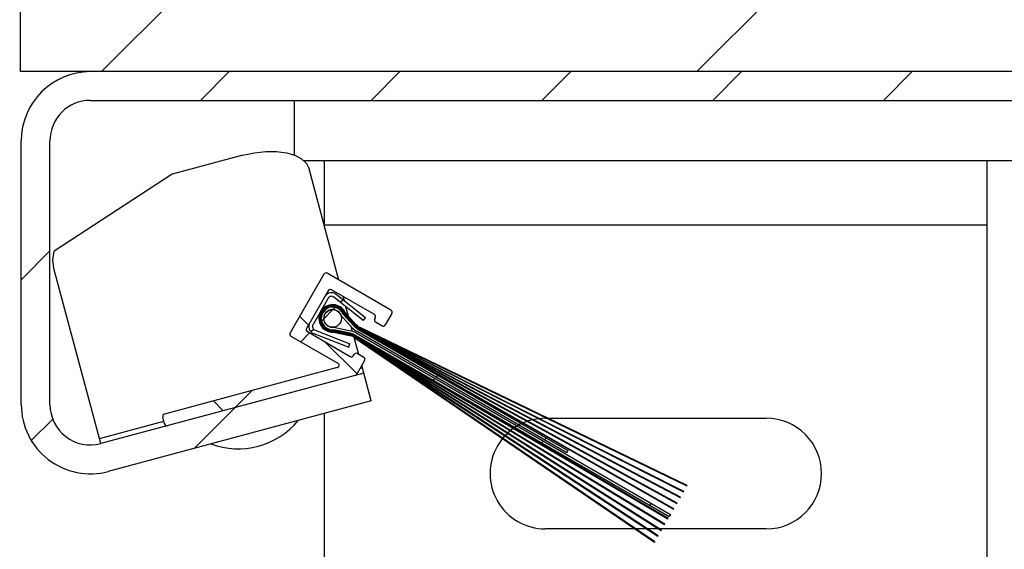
# Model space of a CAD drawing. Header units: inches. Extents: x 170 to 312, y 215 to 248.
# Tile 315 of 529: x 231.321 to 231.614, y 238.583 to 238.74. Entities that reach past the tile are written whole.
import ezdxf

# ---------------------------------------------------------------- set-up
doc = ezdxf.new("R2010")
doc.units = ezdxf.units.IN
doc.header["$LTSCALE"] = 0.25
doc.header["$MEASUREMENT"] = 0
doc.layers.add('MOTOR LH', color=7, linetype='Continuous')
pattern_1 = [(45, (219.7692190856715, 235.7826082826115), (-0.02535731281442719, 0.02535731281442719), [])]

msp = doc.modelspace()

# ---------------------------------------------------------------- hatches: boundary and pattern name
at = {"layer": 'MOTOR LH'}
h = msp.add_hatch(dxfattribs=at)
h.set_pattern_fill('ANSI31', color=256, style=0)
h.set_pattern_definition([(45, (39.34533412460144, -16.03129922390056), (-0.08838834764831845, 0.08838834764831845), [])])
h.paths.add_polyline_path([(232.0730129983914, 239.0029804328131), (232.0089088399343, 239.0029804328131), (232.0089088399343, 239.2401819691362), (231.3214088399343, 239.2401819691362), (231.3214088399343, 238.7245569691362), (231.3395835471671, 238.7245569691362), (232.0089088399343, 238.7245569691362), (232.0089088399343, 238.9560764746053), (231.9309421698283, 238.9560764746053)])
h = msp.add_hatch(dxfattribs=at)
h.set_pattern_fill('ANSI31', color=256, scale=0.2868852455, style=0)
h.set_pattern_definition(pattern_1)
edge = h.paths.add_edge_path(flags=0)
edge.add_line((231.3452452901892, 238.6142074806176), (231.4233402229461, 238.6351329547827))
edge.add_line((231.4233402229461, 238.6351329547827), (231.4255492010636, 238.6268889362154))
edge.add_line((231.4255492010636, 238.6268889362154), (231.3474542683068, 238.6059634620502))
edge.add_arc((231.3421452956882, 238.6257768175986), 0.02051229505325, 180, 284.99999999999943, ccw=False)
edge.add_line((231.3216330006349, 238.6257768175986), (231.3216330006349, 238.704044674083))
edge.add_arc((231.3421452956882, 238.704044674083), 0.02051229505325, 89.99999999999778, 180, ccw=False)
edge.add_line((231.3421452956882, 238.7245569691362), (231.6597272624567, 238.7245569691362))
edge.add_arc((231.6597272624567, 238.704044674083), 0.02051229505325, -7.958078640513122e-13, 89.9999999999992, ccw=False)
edge.add_line((231.6802395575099, 238.704044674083), (231.6802395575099, 238.4429432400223))
edge.add_arc((231.6597272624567, 238.4429432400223), 0.02051229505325, 270, 360, ccw=False)
edge.add_line((231.6597272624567, 238.4224309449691), (231.6264485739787, 238.4224309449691))
edge.add_line((231.6264485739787, 238.4224309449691), (231.6264485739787, 238.4309657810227))
edge.add_line((231.6264485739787, 238.4309657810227), (231.6597272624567, 238.4309657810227))
edge.add_arc((231.6597272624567, 238.4429432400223), 0.011977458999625, 270.0000000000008, 360.0000000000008)
edge.add_line((231.6717047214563, 238.4429432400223), (231.6717047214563, 238.704044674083))
edge.add_arc((231.6597272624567, 238.704044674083), 0.011977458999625, 0, 90)
edge.add_line((231.6597272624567, 238.7160221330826), (231.3421452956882, 238.7160221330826))
edge.add_arc((231.3421452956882, 238.704044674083), 0.011977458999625, 90, 180)
edge.add_line((231.3301678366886, 238.704044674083), (231.3301678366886, 238.6257768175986))
edge.add_arc((231.3421452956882, 238.6257768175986), 0.011977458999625, 180, 285.0000000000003)
h = msp.add_hatch(dxfattribs=at)
h.set_pattern_fill('ANSI38', color=256, scale=0.2868852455, angle=90.0000000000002, style=0)
h.set_pattern_definition([(135.0000000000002, (219.7692190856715, 235.7826082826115), (-0.0253573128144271, -0.02535731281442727), []), (225.0000000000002, (219.7692190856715, 235.7826082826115), (-0.02535731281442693, -0.07607193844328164), [0.08965163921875, -0.05379098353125])])
edge = h.paths.add_edge_path(flags=0)
edge.add_arc((231.4229903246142, 238.6392098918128), 0.00071721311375, -30.000000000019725, 60.00000000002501, ccw=False)
edge.add_line((231.4236114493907, 238.6388512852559), (231.4212699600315, 238.6347957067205))
edge.add_arc((231.4206488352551, 238.6351543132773), 0.00071721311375, 285.0000000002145, 330.00000000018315, ccw=False)
edge.add_line((231.4208344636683, 238.6344615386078), (231.3650877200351, 238.6195242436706))
edge.add_arc((231.3649020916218, 238.6202170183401), 0.00071721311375, 194.9999999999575, 285.0000000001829, ccw=False)
edge.add_line((231.3642093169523, 238.6200313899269), (231.3636524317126, 238.6221097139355))
edge.add_arc((231.3643452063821, 238.6222953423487), 0.00071721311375, 105.0000000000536, 195.0000000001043, ccw=False)
edge.add_line((231.3641595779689, 238.6229881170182), (231.4154915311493, 238.6367424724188))
edge.add_arc((231.415305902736, 238.6374352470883), 0.00071721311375, 285.0000000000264, 419.9999999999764)
edge.add_line((231.4156645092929, 238.6380563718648), (231.4017150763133, 238.6461100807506))
edge.add_arc((231.4020736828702, 238.6467312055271), 0.00071721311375, 150.0000000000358, 240.0000000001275, ccw=False)
edge.add_line((231.4014525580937, 238.6470898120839), (231.4114935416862, 238.6644813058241))
edge.add_arc((231.4121146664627, 238.6641226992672), 0.00071721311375, 59.999999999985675, 149.9999999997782, ccw=False)
edge.add_line((231.4124732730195, 238.6647438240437), (231.4314175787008, 238.653806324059))
edge.add_arc((231.4310589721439, 238.6531851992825), 0.00071721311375, -30.00000000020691, 59.999999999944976, ccw=False)
edge.add_line((231.4316800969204, 238.6528265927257), (231.4297077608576, 238.6494104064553))
edge.add_arc((231.4290866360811, 238.6497690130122), 0.00071721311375, 240.0000000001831, 329.9999999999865, ccw=False)
edge.add_line((231.4287280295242, 238.6491478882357), (231.4268646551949, 238.6502237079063))
edge.add_arc((231.4272232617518, 238.6508448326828), 0.00071721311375, 149.999999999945, 240.0000000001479, ccw=False)
edge.add_line((231.4266021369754, 238.6512034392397), (231.4267814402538, 238.6515140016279))
edge.add_arc((231.4261603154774, 238.6518726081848), 0.00071721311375, 330.000000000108, 419.9999999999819)
edge.add_line((231.4265189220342, 238.6524937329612), (231.4137858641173, 238.6598451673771))
edge.add_arc((231.4134272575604, 238.6592240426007), 0.00071721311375, 59.99999999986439, 150.0000000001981)
edge.add_line((231.412806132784, 238.6595826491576), (231.4063512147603, 238.6484024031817))
edge.add_arc((231.4069723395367, 238.6480437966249), 0.00071721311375, 149.9999999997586, 239.9999999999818)
edge.add_line((231.4066137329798, 238.6474226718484), (231.4193467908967, 238.6400712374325))
edge.add_arc((231.4197053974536, 238.6406923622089), 0.00071721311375, 240.0000000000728, 329.9999999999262)
edge.add_line((231.4203265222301, 238.6403337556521), (231.4205058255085, 238.6406443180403))
edge.add_arc((231.4211269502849, 238.6402857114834), 0.00071721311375, 60.000000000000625, 149.9999999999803, ccw=False)
edge.add_line((231.4214855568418, 238.6409068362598), (231.4233489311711, 238.6398310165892))
h = msp.add_hatch(dxfattribs=at)
h.set_pattern_fill('ANSI31', color=256, scale=0.2868852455, style=0)
h.set_pattern_definition(pattern_1)
edge = h.paths.add_edge_path(flags=0)
edge.add_arc((231.409304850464, 238.6489969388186), 0.001184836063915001, 150.0000000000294, 248.6512094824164)
edge.add_line((231.4088735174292, 238.6478934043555), (231.4192614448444, 238.6438331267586))
edge.add_line((231.4192614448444, 238.6438331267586), (231.4188697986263, 238.642831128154))
edge.add_line((231.4188697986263, 238.642831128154), (231.408481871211, 238.6468914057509))
edge.add_arc((231.409304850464, 238.6489969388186), 0.002260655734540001, 149.9999999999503, 248.6512094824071, ccw=False)
edge.add_line((231.4073470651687, 238.6501272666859), (231.4118102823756, 238.6578577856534))
edge.add_arc((231.4137680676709, 238.6567274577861), 0.002260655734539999, 51.34879051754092, 150.0000000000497, ccw=False)
edge.add_line((231.4151800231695, 238.6584929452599), (231.4238902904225, 238.6515268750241))
edge.add_line((231.4238902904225, 238.6515268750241), (231.4232183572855, 238.6506867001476))
edge.add_line((231.4232183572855, 238.6506867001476), (231.4145080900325, 238.6576527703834))
edge.add_arc((231.4137680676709, 238.6567274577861), 0.001184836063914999, 51.34879051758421, 150.0000000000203)
edge.add_line((231.4127419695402, 238.6573198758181), (231.4082787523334, 238.6495893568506))
h = msp.add_hatch(dxfattribs=at)
h.set_pattern_fill('ANSI31', color=256, scale=0.2868852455, style=0)
h.set_pattern_definition(pattern_1)
edge = h.paths.add_edge_path(flags=0)
edge.add_line((231.4191262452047, 238.6462729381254), (231.414405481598, 238.647285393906))
edge.add_arc((231.4141116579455, 238.6513547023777), 0.004079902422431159, 25.87013613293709, 274.1298638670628, ccw=False)
edge.add_line((231.4177826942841, 238.6531348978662), (231.4210198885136, 238.6495528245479))
edge.add_arc((231.4242125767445, 238.6524381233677), 0.004303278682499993, 222.1047777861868, 240.0000000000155)
edge.add_line((231.4220609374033, 238.6487113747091), (231.5193860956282, 238.6017665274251))
edge.add_line((231.5193860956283, 238.6017665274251), (231.5193247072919, 238.6016601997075))
edge.add_line((231.5193247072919, 238.6016601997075), (231.4220250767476, 238.6486492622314))
edge.add_arc((231.4242125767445, 238.6524381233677), 0.004374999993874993, 222.1047777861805, 240.000000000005, ccw=False)
edge.add_line((231.4209666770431, 238.6495047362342), (231.4177225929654, 238.6530944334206))
edge.add_arc((231.4141116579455, 238.6513547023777), 0.00400818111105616, 25.72454245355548, 274.2754575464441)
edge.add_line((231.4144104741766, 238.6473576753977), (231.4191412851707, 238.6463430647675))
edge.add_arc((231.4182238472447, 238.6420653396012), 0.004374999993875, 60.00000000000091, 77.89522221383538, ccw=False)
edge.add_line((231.4204113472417, 238.6458542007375), (231.5097548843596, 238.5850847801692))
edge.add_line((231.5097548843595, 238.5850847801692), (231.5096934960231, 238.5849784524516))
edge.add_line((231.5096934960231, 238.5849784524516), (231.420375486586, 238.6457920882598))
edge.add_arc((231.4182238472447, 238.6420653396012), 0.004303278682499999, 60.00000000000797, 77.89522221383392)
h = msp.add_hatch(dxfattribs=at)
h.set_pattern_fill('ANSI31', color=256, scale=0.2868852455, style=0)
h.set_pattern_definition(pattern_1)
edge = h.paths.add_edge_path(flags=0)
edge.add_line((231.4191563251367, 238.6464131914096), (231.4144153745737, 238.6474299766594))
edge.add_arc((231.4141116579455, 238.6513547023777), 0.003936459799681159, 25.574959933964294, 274.4250400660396, ccw=False)
edge.add_line((231.4176624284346, 238.6530540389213), (231.4209134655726, 238.6494566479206))
edge.add_arc((231.4242125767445, 238.6524381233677), 0.004446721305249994, 222.1047777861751, 240.0000000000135)
edge.add_line((231.4219892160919, 238.6485871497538), (231.5183773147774, 238.6000192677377))
edge.add_line((231.5183773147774, 238.6000192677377), (231.5183162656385, 238.5999135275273))
edge.add_line((231.5183162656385, 238.5999135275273), (231.4219533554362, 238.6485250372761))
edge.add_arc((231.4242125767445, 238.6524381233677), 0.004518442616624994, 222.104777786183, 240.0000000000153, ccw=False)
edge.add_line((231.4208602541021, 238.6494085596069), (231.4176021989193, 238.6530137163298))
edge.add_arc((231.4141116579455, 238.6513547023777), 0.003864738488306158, 25.42120303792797, 274.5787969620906)
edge.add_line((231.4144201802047, 238.6475022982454), (231.4191713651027, 238.6464833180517))
edge.add_arc((231.4182238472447, 238.6420653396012), 0.004518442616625, 59.999999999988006, 77.89522221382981, ccw=False)
edge.add_line((231.420483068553, 238.6459784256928), (231.510763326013, 238.5868314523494))
edge.add_line((231.510763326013, 238.5868314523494), (231.510702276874, 238.586725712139))
edge.add_line((231.510702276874, 238.586725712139), (231.4204472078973, 238.6459163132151))
edge.add_arc((231.4182238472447, 238.6420653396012), 0.00444672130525, 60.00000000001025, 77.89522221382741)
h = msp.add_hatch(dxfattribs=at)
h.set_pattern_fill('ANSI31', color=256, scale=0.2868852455, style=0)
h.set_pattern_definition(pattern_1)
edge = h.paths.add_edge_path(flags=0)
edge.add_line((231.4191864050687, 238.6465534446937), (231.4144248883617, 238.6475746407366))
edge.add_arc((231.4141116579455, 238.6513547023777), 0.003793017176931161, 25.26307391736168, 274.73692608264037, ccw=False)
edge.add_line((231.4175419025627, 238.6529734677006), (231.4208070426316, 238.6493604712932))
edge.add_arc((231.4242125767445, 238.6524381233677), 0.004590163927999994, 222.1047777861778, 240.0000000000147)
edge.add_line((231.4219174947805, 238.6484629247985), (231.5173774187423, 238.5982873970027))
edge.add_line((231.5173774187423, 238.5982873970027), (231.5173165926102, 238.5981820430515))
edge.add_line((231.5173165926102, 238.5981820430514), (231.4218816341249, 238.6484008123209))
edge.add_arc((231.4242125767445, 238.6524381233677), 0.004661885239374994, 222.104777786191, 239.99999999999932, ccw=False)
edge.add_line((231.4207538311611, 238.6493123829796), (231.4174815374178, 238.6529332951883))
edge.add_arc((231.4141116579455, 238.6513547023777), 0.00372129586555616, 25.10036134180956, 274.8996386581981)
edge.add_line((231.4144294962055, 238.6476470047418), (231.4192014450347, 238.6466235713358))
edge.add_arc((231.4182238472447, 238.6420653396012), 0.004661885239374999, 59.99999999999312, 77.89522221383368, ccw=False)
edge.add_line((231.4205547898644, 238.646102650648), (231.5117629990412, 238.5885629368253))
edge.add_line((231.5117629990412, 238.5885629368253), (231.5117021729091, 238.5884575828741))
edge.add_line((231.5117021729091, 238.5884575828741), (231.4205189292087, 238.6460405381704))
edge.add_arc((231.4182238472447, 238.6420653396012), 0.004590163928, 60.00000000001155, 77.89522221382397)
h = msp.add_hatch(dxfattribs=at)
h.set_pattern_fill('ANSI31', color=256, scale=0.2868852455, style=0)
h.set_pattern_definition(pattern_1)
edge = h.paths.add_edge_path(flags=0)
edge.add_line((231.4192164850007, 238.6466936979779), (231.414434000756, 238.6477193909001))
edge.add_arc((231.4141116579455, 238.6513547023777), 0.003649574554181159, 24.93283951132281, 275.067160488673, ccw=False)
edge.add_line((231.4174211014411, 238.6528932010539), (231.4207006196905, 238.6492642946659))
edge.add_arc((231.4242125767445, 238.6524381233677), 0.004733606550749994, 222.1047777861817, 240.0000000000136)
edge.add_line((231.4218457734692, 238.6483386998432), (231.5163830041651, 238.5965650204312))
edge.add_line((231.5163830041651, 238.5965650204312), (231.5163231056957, 238.5964612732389))
edge.add_line((231.5163231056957, 238.5964612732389), (231.4218099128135, 238.6482765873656))
edge.add_arc((231.4242125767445, 238.6524381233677), 0.004805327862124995, 222.1047777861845, 240.00000000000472, ccw=False)
edge.add_line((231.42064740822, 238.6492162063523), (231.4173605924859, 238.6528531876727))
edge.add_arc((231.4141116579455, 238.6513547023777), 0.003577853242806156, 24.76026673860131, 275.2397332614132)
edge.add_line((231.414438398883, 238.647791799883), (231.4192315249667, 238.6467638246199))
edge.add_arc((231.4182238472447, 238.6420653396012), 0.004805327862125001, 59.99999999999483, 77.89522221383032, ccw=False)
edge.add_line((231.4206265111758, 238.6462268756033), (231.5127564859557, 238.5902837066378))
edge.add_line((231.5127564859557, 238.5902837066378), (231.5126965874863, 238.5901799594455))
edge.add_line((231.5126965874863, 238.5901799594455), (231.4205906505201, 238.6461647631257))
edge.add_arc((231.4182238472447, 238.6420653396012), 0.00473360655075, 60.00000000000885, 77.89522221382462)
h = msp.add_hatch(dxfattribs=at)
h.set_pattern_fill('ANSI31', color=256, scale=0.2868852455, style=0)
h.set_pattern_definition(pattern_1)
edge = h.paths.add_edge_path(flags=0)
edge.add_line((231.420540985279, 238.6491200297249), (231.4172393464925, 238.6527734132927))
edge.add_arc((231.4141116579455, 238.6513547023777), 0.003434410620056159, 24.39891320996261, 275.601086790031)
edge.add_line((231.4144468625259, 238.6479366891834), (231.4192616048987, 238.6469040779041))
edge.add_arc((231.4182238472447, 238.6420653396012), 0.004948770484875, 59.999999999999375, 77.89522221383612, ccw=False)
edge.add_line((231.4206982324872, 238.6463511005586), (231.5137464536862, 238.5919983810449))
edge.add_line((231.5137464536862, 238.5919983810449), (231.5136858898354, 238.5918934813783))
edge.add_line((231.5136858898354, 238.5918934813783), (231.4206623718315, 238.646288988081))
edge.add_arc((231.4182238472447, 238.6420653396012), 0.0048770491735, 60.00000000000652, 77.89522221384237)
edge.add_line((231.4192465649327, 238.646833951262), (231.4144426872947, 238.6478642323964))
edge.add_arc((231.4141116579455, 238.6513547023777), 0.00350613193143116, 24.582383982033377, 275.4176160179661, ccw=False)
edge.add_line((231.4173000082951, 238.6528132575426), (231.4205941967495, 238.6491681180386))
edge.add_arc((231.4242125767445, 238.6524381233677), 0.004877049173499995, 222.1047777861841, 240.0000000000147)
edge.add_line((231.4217740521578, 238.6482144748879), (231.515393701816, 238.5948514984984))
edge.add_line((231.515393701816, 238.5948514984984), (231.5153331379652, 238.5947465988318))
edge.add_line((231.5153331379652, 238.5947465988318), (231.4217381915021, 238.6481523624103))
edge.add_arc((231.4242125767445, 238.6524381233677), 0.004948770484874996, 222.1047777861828, 240.00000000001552, ccw=False)
h = msp.add_hatch(dxfattribs=at)
h.set_pattern_fill('ANSI31', color=256, scale=0.2868852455, style=0)
h.set_pattern_definition(pattern_1)
edge = h.paths.add_edge_path(flags=0)
edge.add_line((231.4144841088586, 238.6487355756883), (231.4194270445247, 238.6476754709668))
edge.add_arc((231.4182238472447, 238.6420653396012), 0.00573770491, 60.00000000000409, 77.89522221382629, ccw=False)
edge.add_line((231.4210926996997, 238.6470343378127), (231.5144142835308, 238.5931550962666))
edge.add_line((231.5144142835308, 238.5931550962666), (231.5140556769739, 238.5925339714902))
edge.add_line((231.5140556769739, 238.5925339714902), (231.4207340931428, 238.6464132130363))
edge.add_arc((231.4182238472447, 238.6420653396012), 0.00502049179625, 60.00000000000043, 77.89522221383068)
edge.add_line((231.4192766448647, 238.6469742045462), (231.4144509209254, 238.6480091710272))
edge.add_arc((231.4141116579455, 238.6513547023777), 0.003362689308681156, 24.209555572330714, 275.7904444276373, ccw=False)
edge.add_line((231.4171786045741, 238.6527336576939), (231.4204877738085, 238.6490719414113))
edge.add_arc((231.4242125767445, 238.6524381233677), 0.005020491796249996, 222.1047777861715, 239.9999999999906)
edge.add_line((231.4217023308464, 238.6480902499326), (231.4839676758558, 238.6121413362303))
edge.add_line((231.4839676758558, 238.6121413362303), (231.4836090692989, 238.6115202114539))
edge.add_line((231.4836090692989, 238.6115202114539), (231.4213437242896, 238.6474691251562))
edge.add_arc((231.4242125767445, 238.6524381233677), 0.005737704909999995, 222.1047777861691, 239.99999999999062, ccw=False)
edge.add_line((231.4199556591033, 238.6485910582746), (231.4165661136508, 238.65234171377))
edge.add_arc((231.4141116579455, 238.6513547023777), 0.002645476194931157, 21.90656155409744, 278.0934384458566)
h = msp.add_hatch(dxfattribs=at)
h.set_pattern_fill('ANSI31', color=256, scale=0.2868852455, style=0)
h.set_pattern_definition(pattern_1)
edge = h.paths.add_edge_path(flags=0)
edge.add_arc((231.4141116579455, 238.6513547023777), 0.002611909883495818, 0, 360, ccw=False)
h = msp.add_hatch(dxfattribs=at)
h.set_pattern_fill('ANSI31', color=256, scale=0.5, style=0)
h.set_pattern_definition([(45, (219.7692190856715, 235.7826082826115), (-0.04419417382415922, 0.04419417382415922), [])])
edge = h.paths.add_edge_path()
edge.add_arc((231.9592925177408, 238.8765415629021), 0.7841030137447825, 215.5586910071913, 273.3485906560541)
edge.add_line((231.8050583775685, 238.5866457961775), (232.0050924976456, 238.0937772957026))
edge.add_line((231.6887743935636, 238.5394084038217), (231.8050583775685, 238.5866457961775))

# ---------------------------------------------------------------- linework, layer by layer
for p, q in [((231.3214088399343, 238.7245569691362), (231.3214088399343, 239.2401819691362)), ((232.0089088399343, 238.7245569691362), (231.3214088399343, 238.7245569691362)), ((231.3421452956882, 238.7160221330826), (231.6597272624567, 238.7160221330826)), ((231.4027498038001, 238.6998346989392), (231.4027498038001, 238.7160221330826)), ((231.3216330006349, 238.6257768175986), (231.3216330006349, 238.704044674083)), ((231.3301678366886, 238.6257768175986), (231.3301678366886, 238.704044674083)), ((231.3874580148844, 238.6997697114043), (231.3664229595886, 238.694133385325)), ((231.6358440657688, 238.6980918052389), (231.4056499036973, 238.6980918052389)), ((231.4116432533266, 238.678786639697), (231.4116432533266, 238.6980918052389)), ((231.6085182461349, 238.4224309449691), (231.6085182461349, 238.6980918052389)), ((231.4159427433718, 238.6627407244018), (231.407097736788, 238.6957507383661)), ((231.4115442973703, 238.6791559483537), (231.6085182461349, 238.6791559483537)), ((231.3452452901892, 238.6142074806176), (231.3313231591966, 238.6661655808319)), ((231.4114935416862, 238.6644813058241), (231.4014525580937, 238.6470898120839)), ((231.4314175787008, 238.653806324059), (231.4124732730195, 238.6647438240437)), ((231.4265189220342, 238.6524937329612), (231.4137858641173, 238.6598451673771)), ((231.412806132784, 238.6595826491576), (231.4063512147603, 238.6484024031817)), ((231.4127419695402, 238.6573198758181), (231.4082787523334, 238.6495893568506)), ((231.4232183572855, 238.6506867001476), (231.4145080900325, 238.6576527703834)), ((231.4238902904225, 238.6515268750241), (231.4151800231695, 238.6584929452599)), ((231.4175993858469, 238.6565580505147), (231.4172553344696, 238.6578420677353)), ((231.4188259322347, 238.6519805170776), (231.4180691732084, 238.6548047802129)), ((231.4199556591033, 238.6485910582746), (231.4165661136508, 238.65234171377)), ((231.4171786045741, 238.6527336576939), (231.4204877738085, 238.6490719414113)), ((231.4172393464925, 238.6527734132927), (231.420540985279, 238.6491200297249)), ((231.4205941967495, 238.6491681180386), (231.4173000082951, 238.6528132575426)), ((231.4173605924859, 238.6528531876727), (231.42064740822, 238.6492162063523)), ((231.4207006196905, 238.6492642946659), (231.4174211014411, 238.6528932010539)), ((231.4174815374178, 238.6529332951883), (231.4207538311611, 238.6493123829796)), ((231.4208070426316, 238.6493604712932), (231.4175419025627, 238.6529734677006)), ((231.4176021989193, 238.6530137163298), (231.4208602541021, 238.6494085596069)), ((231.4209134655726, 238.6494566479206), (231.4176624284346, 238.6530540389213)), ((231.4177225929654, 238.6530944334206), (231.4209666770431, 238.6495047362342)), ((231.4210198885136, 238.6495528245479), (231.4177826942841, 238.6531348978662)), ((231.4189074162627, 238.6516764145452), (231.4188666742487, 238.6518284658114)), ((231.4189889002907, 238.6513723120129), (231.4189481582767, 238.651524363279)), ((231.4190703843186, 238.6510682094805), (231.4190296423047, 238.6512202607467)), ((231.4232183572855, 238.6506867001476), (231.4238902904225, 238.6515268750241)), ((231.4266021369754, 238.6512034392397), (231.4267814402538, 238.6515140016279)), ((231.4316800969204, 238.6528265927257), (231.4297077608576, 238.6494104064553)), ((231.4192766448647, 238.6469742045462), (231.4144509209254, 238.6480091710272)), ((231.4144841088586, 238.6487355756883), (231.4194270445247, 238.6476754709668)), ((231.4191518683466, 238.6507641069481), (231.4191111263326, 238.6509161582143)), ((231.4192333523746, 238.6504600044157), (231.4191926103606, 238.6506120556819)), ((231.4200228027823, 238.6475137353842), (231.4196407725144, 238.6489394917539)), ((231.4217023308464, 238.6480902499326), (231.4839676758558, 238.6121413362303)), ((231.4217381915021, 238.6481523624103), (231.5153331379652, 238.5947465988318)), ((231.515393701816, 238.5948514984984), (231.4217740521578, 238.6482144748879)), ((231.4218099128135, 238.6482765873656), (231.5163231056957, 238.5964612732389)), ((231.5163830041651, 238.5965650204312), (231.4218457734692, 238.6483386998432)), ((231.4218816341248, 238.6484008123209), (231.5173165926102, 238.5981820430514)), ((231.5173774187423, 238.5982873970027), (231.4219174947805, 238.6484629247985)), ((231.4219533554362, 238.6485250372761), (231.5183162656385, 238.5999135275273)), ((231.5183773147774, 238.6000192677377), (231.4219892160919, 238.6485871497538)), ((231.4220250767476, 238.6486492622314), (231.5193247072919, 238.6016601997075)), ((231.5193860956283, 238.6017665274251), (231.4220609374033, 238.6487113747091)), ((231.4287280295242, 238.6491478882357), (231.4268646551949, 238.6502237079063)), ((231.4017150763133, 238.6461100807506), (231.4156645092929, 238.6380563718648)), ((231.4066137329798, 238.6474226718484), (231.4193467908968, 238.6400712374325)), ((231.408481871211, 238.6468914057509), (231.4188697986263, 238.642831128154)), ((231.4088735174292, 238.6478934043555), (231.4192614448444, 238.6438331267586)), ((231.4144054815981, 238.647285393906), (231.4191262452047, 238.6462729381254)), ((231.4191412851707, 238.6463430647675), (231.4144104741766, 238.6473576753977)), ((231.4144153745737, 238.6474299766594), (231.4191563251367, 238.6464131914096)), ((231.4191713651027, 238.6464833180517), (231.4144201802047, 238.6475022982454)), ((231.4144248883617, 238.6475746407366), (231.4191864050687, 238.6465534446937)), ((231.4192014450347, 238.6466235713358), (231.4144294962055, 238.6476470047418)), ((231.414434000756, 238.6477193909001), (231.4192164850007, 238.6466936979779)), ((231.4192315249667, 238.6467638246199), (231.414438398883, 238.647791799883)), ((231.4144426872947, 238.6478642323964), (231.4192465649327, 238.646833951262)), ((231.4192616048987, 238.6469040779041), (231.4144468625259, 238.6479366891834)), ((231.4202760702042, 238.6465685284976), (231.4202521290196, 238.6466578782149)), ((231.4203246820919, 238.646387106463), (231.4203002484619, 238.6464782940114)), ((231.4203743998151, 238.6462015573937), (231.4203493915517, 238.6462948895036)), ((231.420375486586, 238.6457920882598), (231.5096934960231, 238.5849784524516)), ((231.4204254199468, 238.6460111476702), (231.4203997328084, 238.6461070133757)), ((231.5097548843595, 238.5850847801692), (231.4204113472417, 238.6458542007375)), ((231.4204472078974, 238.6459163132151), (231.510702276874, 238.586725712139)), ((231.4204799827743, 238.6458075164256), (231.4204516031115, 238.645913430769)), ((231.510763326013, 238.5868314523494), (231.420483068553, 238.6459784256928)), ((231.4218494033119, 238.6406967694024), (231.4205083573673, 238.6457016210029)), ((231.4205189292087, 238.6460405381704), (231.5117021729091, 238.5884575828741)), ((231.5117629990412, 238.5885629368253), (231.4205547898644, 238.646102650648)), ((231.4205906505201, 238.6461647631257), (231.5126965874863, 238.5901799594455)), ((231.5127564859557, 238.5902837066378), (231.4206265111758, 238.6462268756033)), ((231.4206623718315, 238.646288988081), (231.5136858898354, 238.5918934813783)), ((231.5137464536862, 238.5919983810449), (231.4206982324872, 238.6463511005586)), ((231.5140556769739, 238.5925339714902), (231.4207340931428, 238.6464132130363)), ((231.4210926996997, 238.6470343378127), (231.5144142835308, 238.5931550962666)), ((231.4836090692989, 238.6115202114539), (231.4213437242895, 238.6474691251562)), ((231.4188697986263, 238.642831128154), (231.4192614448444, 238.6438331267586)), ((231.4203265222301, 238.6403337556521), (231.4205058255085, 238.6406443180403)), ((231.4214855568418, 238.6409068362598), (231.4233489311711, 238.6398310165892)), ((231.4154915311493, 238.6367424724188), (231.3641595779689, 238.6229881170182)), ((231.4236114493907, 238.6388512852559), (231.4212699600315, 238.6347957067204)), ((231.4222560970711, 238.6365037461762), (231.4229249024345, 238.6366829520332)), ((231.4255492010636, 238.6268889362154), (231.4227456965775, 238.6373517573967)), ((231.4233402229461, 238.6351329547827), (231.3452452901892, 238.6142074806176)), ((231.4255492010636, 238.6268889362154), (231.3474542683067, 238.6059634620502)), ((231.3642093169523, 238.6200313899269), (231.3636524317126, 238.6221097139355)), ((231.4116432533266, 238.5421857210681), (231.4116432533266, 238.6231628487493)), ((231.477268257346, 238.6217340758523), (231.5428932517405, 238.6217340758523)), ((231.3448299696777, 238.6157574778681), (231.363979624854, 238.6208886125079)), ((231.4839676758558, 238.6121413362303), (231.4836090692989, 238.6115202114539)), ((231.5193860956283, 238.6017665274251), (231.5193247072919, 238.6016601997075)), ((231.5183773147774, 238.6000192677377), (231.5183162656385, 238.5999135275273)), ((231.5163830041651, 238.5965650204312), (231.5163231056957, 238.5964612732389)), ((231.5173774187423, 238.5982873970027), (231.5173165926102, 238.5981820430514)), ((231.5144142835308, 238.5931550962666), (231.5140556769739, 238.5925339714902)), ((231.515393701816, 238.5948514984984), (231.5153331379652, 238.5947465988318)), ((231.5127564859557, 238.5902837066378), (231.5126965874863, 238.5901799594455)), ((231.5137464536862, 238.5919983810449), (231.5136858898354, 238.5918934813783)), ((231.5428932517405, 238.5889215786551), (231.477268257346, 238.5889215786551)), ((231.510763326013, 238.5868314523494), (231.510702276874, 238.586725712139)), ((231.5117629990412, 238.5885629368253), (231.5117021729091, 238.5884575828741)), ((231.5097548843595, 238.5850847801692), (231.5096934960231, 238.5849784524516))]:
    msp.add_line(p, q, dxfattribs=at)
at = {"layer": 'MOTOR LH', "flags": 128}
for points in [[(231.3874580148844, 238.6997697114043), (231.3908814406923, 238.7005086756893), (231.3942624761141, 238.7008864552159), (231.3974711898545, 238.7008885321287), (231.400384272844, 238.7005148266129), (231.4028897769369, 238.6997796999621), (231.4048914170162, 238.6987114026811), (231.4063122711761, 238.6973509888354), (231.407097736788, 238.6957507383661)], [(231.3313231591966, 238.6661655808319), (231.3310152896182, 238.6687248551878), (231.3313975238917, 238.6713427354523)]]:
    msp.add_lwpolyline(points, dxfattribs=at)
at = {"layer": 'MOTOR LH'}
msp.add_lwpolyline([(231.3664229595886, 238.694133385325), (231.3313975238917, 238.6713427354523)], dxfattribs=at)
msp.add_circle((231.4141116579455, 238.6513547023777), 0.00261190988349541, dxfattribs=at)
for centre, radius, start, end in [((231.3421452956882, 238.704044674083), 0.0205122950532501, 90, 180), ((231.3421452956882, 238.704044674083), 0.01197745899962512, 90, 180), ((231.4121146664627, 238.6641226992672), 0.0007172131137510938, 60.00000000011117, 149.9999999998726), ((231.4134272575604, 238.6592240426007), 0.0007172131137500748, 59.99999999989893, 149.9999999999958), ((231.4137680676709, 238.6567274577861), 0.002260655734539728, 51.34879051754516, 150.0000000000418), ((231.4137680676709, 238.6567274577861), 0.001184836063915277, 51.34879051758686, 150.0000000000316), ((231.4141116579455, 238.6513547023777), 0.004079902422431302, 25.87013613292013, 274.1298638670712), ((231.4141116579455, 238.6513547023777), 0.004008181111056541, 25.72454245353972, 274.2754575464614), ((231.4141116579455, 238.6513547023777), 0.003936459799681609, 25.57495993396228, 274.425040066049), ((231.4141116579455, 238.6513547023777), 0.003864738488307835, 25.42120303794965, 274.5787969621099), ((231.4141116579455, 238.6513547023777), 0.003793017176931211, 25.26307391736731, 274.7369260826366), ((231.4141116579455, 238.6513547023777), 0.00372129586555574, 25.10036134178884, 274.8996386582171), ((231.4141116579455, 238.6513547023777), 0.003649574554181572, 24.93283951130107, 275.0671604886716), ((231.4141116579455, 238.6513547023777), 0.003577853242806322, 24.7602667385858, 275.2397332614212), ((231.4141116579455, 238.6513547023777), 0.003506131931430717, 24.58238398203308, 275.4176160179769), ((231.4141116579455, 238.6513547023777), 0.003434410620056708, 24.39891320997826, 275.6010867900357), ((231.4141116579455, 238.6513547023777), 0.003362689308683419, 24.20955557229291, 275.7904444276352), ((231.4141116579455, 238.6513547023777), 0.00264547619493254, 21.90656155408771, 278.0934384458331), ((231.4272232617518, 238.6508448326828), 0.0007172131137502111, 149.9999999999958, 240.0000000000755), ((231.4261603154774, 238.6518726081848), 0.0007172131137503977, 330.0000000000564, 59.99999999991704), ((231.4310589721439, 238.6531851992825), 0.0007172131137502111, 329.9999999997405, 59.99999999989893), ((231.4069723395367, 238.6480437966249), 0.0007172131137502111, 149.9999999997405, 239.9999999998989), ((231.409304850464, 238.6489969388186), 0.002260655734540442, 149.9999999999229, 248.6512094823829), ((231.409304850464, 238.6489969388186), 0.00118483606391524, 150.0000000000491, 248.6512094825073), ((231.4242125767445, 238.6524381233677), 0.005737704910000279, 222.1047777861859, 239.9999999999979), ((231.4242125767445, 238.6524381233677), 0.005020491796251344, 222.1047777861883, 239.9999999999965), ((231.4242125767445, 238.6524381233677), 0.004948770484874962, 222.104777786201, 240.0000000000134), ((231.4242125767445, 238.6524381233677), 0.004877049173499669, 222.104777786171, 240.0000000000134), ((231.4242125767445, 238.6524381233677), 0.00480532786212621, 222.1047777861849, 240.0000000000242), ((231.4242125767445, 238.6524381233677), 0.004733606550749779, 222.1047777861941, 240.0000000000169), ((231.4242125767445, 238.6524381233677), 0.004661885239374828, 222.1047777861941, 239.9999999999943), ((231.4242125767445, 238.6524381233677), 0.004590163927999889, 222.1047777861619, 239.9999999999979), ((231.4242125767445, 238.6524381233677), 0.004518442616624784, 222.1047777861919, 240.0000000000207), ((231.4242125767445, 238.6524381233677), 0.00444672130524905, 222.1047777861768, 240.0000000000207), ((231.4242125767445, 238.6524381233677), 0.004374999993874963, 222.1047777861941, 240.0000000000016), ((231.4242125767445, 238.6524381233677), 0.004303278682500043, 222.1047777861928, 240.00000000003), ((231.4290866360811, 238.6497690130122), 0.0007172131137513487, 240.0000000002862, 329.9999999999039), ((231.4020736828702, 238.6467312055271), 0.0007172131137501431, 150.0000000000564, 240.0000000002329), ((231.4182238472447, 238.6420653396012), 0.004303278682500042, 60.00000000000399, 77.89522221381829), ((231.4182238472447, 238.6420653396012), 0.004374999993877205, 59.99999999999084, 77.89522221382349), ((231.4182238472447, 238.6420653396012), 0.004446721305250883, 60.00000000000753, 77.89522221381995), ((231.4182238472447, 238.6420653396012), 0.004518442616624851, 59.9999999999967, 77.89522221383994), ((231.4182238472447, 238.6420653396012), 0.004590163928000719, 60.00000000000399, 77.89522221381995), ((231.4182238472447, 238.6420653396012), 0.004661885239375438, 59.99999999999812, 77.89522221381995), ((231.4182238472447, 238.6420653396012), 0.004733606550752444, 59.9999999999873, 77.89522221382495), ((231.4182238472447, 238.6420653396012), 0.004805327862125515, 59.99999999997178, 77.89522221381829), ((231.4182238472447, 238.6420653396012), 0.004877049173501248, 60.00000000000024, 77.8952222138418), ((231.4182238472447, 238.6420653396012), 0.004948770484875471, 59.99999999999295, 77.89522221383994), ((231.4182238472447, 238.6420653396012), 0.005020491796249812, 60.00000000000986, 77.89522221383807), ((231.4182238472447, 238.6420653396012), 0.00573770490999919, 59.99999999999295, 77.89522221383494), ((231.4197053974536, 238.6406923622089), 0.0007172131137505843, 240.0000000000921, 329.9999999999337), ((231.4211269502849, 238.6402857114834), 0.0007172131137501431, 59.99999999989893, 149.9999999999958), ((231.4229903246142, 238.6392098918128), 0.0007172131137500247, 329.9999999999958, 59.99999999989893), ((231.415305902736, 238.6374352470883), 0.0007172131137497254, 285.0000000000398, 59.99999999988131), ((231.4206488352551, 238.6351543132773), 0.0007172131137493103, 285.0000000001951, 330.0000000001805), ((231.3421452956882, 238.6257768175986), 0.0205122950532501, 180, 284.9999999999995), ((231.3421452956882, 238.6257768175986), 0.01197745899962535, 180, 285.0000000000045), ((231.3643452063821, 238.6222953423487), 0.0007172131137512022, 105.0000000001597, 195.0000000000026), ((231.4772682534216, 238.6053278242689), 0.0164062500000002, 90, 270.0000000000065), ((231.5428932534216, 238.6053278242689), 0.0164062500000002, 270, 90), ((231.3649020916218, 238.6202170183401), 0.000717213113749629, 194.9999999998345, 285.0000000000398), ((231.386029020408, 238.6358253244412), 0.02316374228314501, 249.5106567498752, 320.4893285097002)]:
    msp.add_arc(centre, radius, start, end, dxfattribs=at)

doc.saveas('drawing.dxf')
